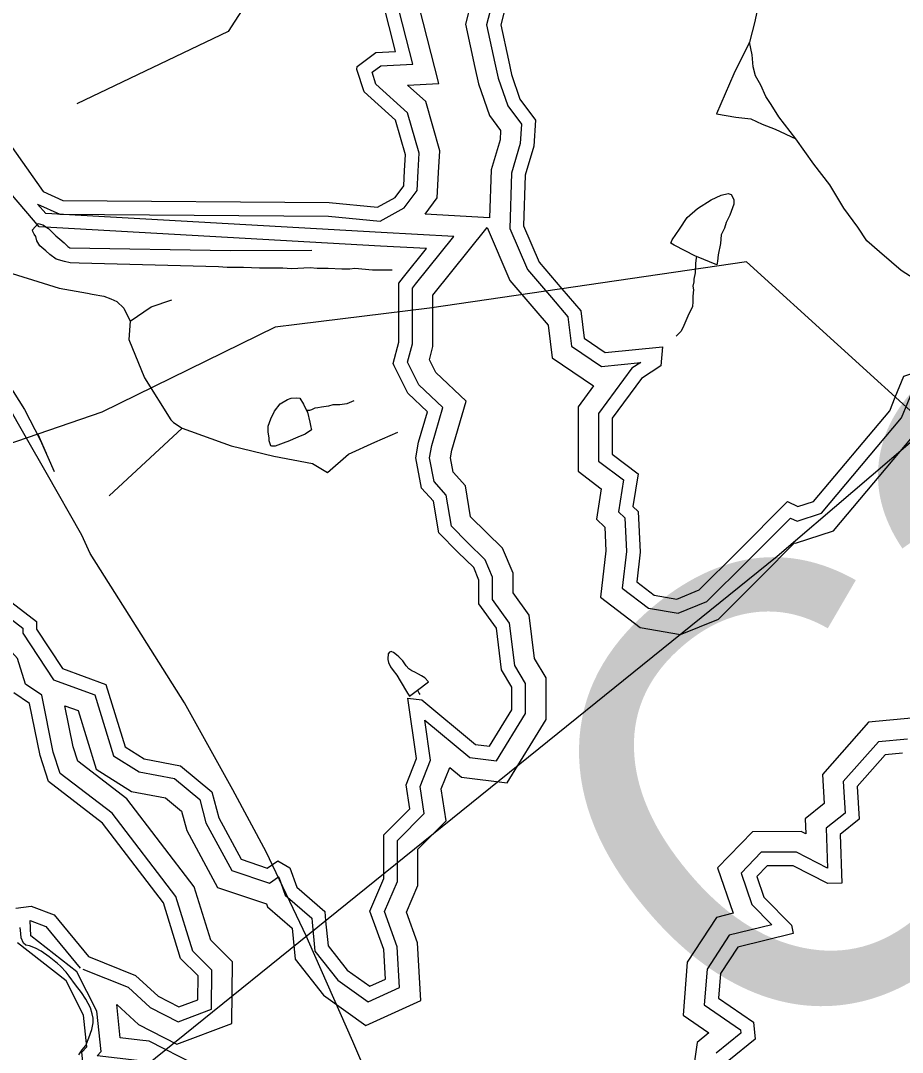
# Model space of a CAD drawing. Extents: x 2001466 to 31450019, y -30647475 to 847247.
# Drawn here: x 2013803 to 2018036, y 680062 to 685018 of the extents above; entities that cross this region are included whole.
import ezdxf

# ---------------------------------------------------------------- set-up
doc = ezdxf.new("R2010")
doc.units = 0
for name, color, linetype in [('Exist Hydrographic Buffer Line', 7, 'Continuous'), ('Exist Hydrographic Lake Shore', 7, 'Continuous'), ('Exist Hydrographic Misc Water Feature', 7, 'Continuous'), ('Exist Railroad Mainline', 7, 'Continuous'), ('Exist Railroad Siding', 7, 'Continuous'), ('Exist Road Non-System Type 51', 7, 'Continuous'), ('Exist Road Secondary Structure Culvert Number Label', 7, 'Continuous'), ('Exist Utilities Electrical Transmission Line', 7, 'Continuous')]:
    doc.layers.add(name, color=color, linetype=linetype)

msp = doc.modelspace()

# ---------------------------------------------------------------- linework, layer by layer
at = {"layer": 'Exist Hydrographic Buffer Line'}
for p, q in [((2015202, 680686.7), (2015215.5, 680548.1)), ((2015106, 680657.6), (2015120.3, 680509.9))]:
    msp.add_line(p, q, dxfattribs=at)
for points in [[(2015660.5, 684708.1), (2015811.3, 684715.7), (2015699.1, 685156.1), (2015600.7, 685456.9), (2015455.7, 685606.8), (2015395.5, 685744.4), (2015251.7, 685957.8), (2015206.7, 686029)], [(2015490.7, 684769.5), (2015531.7, 684800.3), (2015686.2, 684808), (2015604.5, 685128.6), (2015514.2, 685404.7), (2015372.6, 685551.1), (2015308.9, 685696.8), (2015169.3, 685904), (2015123.5, 685976.5)], [(2016112.6, 685232.8), (2016083.3, 685164.6), (2016040.4, 684998.3), (2016080.3, 684813.4)], [(2015966.8, 685106.7), (2015939.3, 685000.4), (2015984.1, 684792.6)], [(2016080.3, 684813.4), (2016095.9, 684741.1), (2016141.6, 684608.8), (2016208.1, 684520), (2016202.1, 684427.1), (2016159.8, 684285.8), (2016151, 684020.1), (2016235.8, 683822), (2016351.6, 683687.3)], [(2015711.5, 684294.1), (2015716.1, 684381.2), (2015660.8, 684575), (2015508.9, 684712.7), (2015490.7, 684769.5)], [(2015984.1, 684792.6), (2016000.9, 684714.6), (2016053.5, 684562.1), (2016107.5, 684490), (2016104.6, 684444.6), (2016061.8, 684301.8), (2016054.2, 684070.2)], [(2015809.8, 684288.9), (2015815.3, 684392.4), (2015747.7, 684629.1), (2015660.5, 684708.1)], [(2013884.3, 684136.6), (2013990.8, 684088.7), (2015280.6, 684079.2), (2015529.4, 684053.8), (2015644.8, 684117.9), (2015706.6, 684201.6), (2015711.5, 684294.1)], [(2015744.7, 684087.5), (2015803.3, 684166.8), (2015809.8, 684288.9)], [(2015534.6, 684000.7), (2013923.5, 684090.7), (2013884.3, 684136.6)], [(2016054.2, 684070.2), (2015744.7, 684087.5)], [(2015699.1, 683752.2), (2015882.2, 683981.3), (2015534.6, 684000.7)], [(2015782.1, 683698.5), (2016042.3, 684023.9)], [(2016042.3, 684023.9), (2016151.2, 683769.4), (2016277, 683623.1)], [(2015683.7, 683619.4), (2015683.7, 683733), (2015699.1, 683752.2)], [(2015782.1, 683619.4), (2015782.1, 683698.5)], [(2016351.6, 683687.3), (2016430.3, 683595.7), (2016447.5, 683454.1), (2016592, 683356.5), (2016780.2, 683375.1), (2016738.2, 683347.6), (2016577.5, 683130.1), (2016577.5, 682901.9), (2016697, 682811.6), (2016672.7, 682659), (2016703.8, 682629.9), (2016711.9, 682467.5)], [(2015660.8, 683377.7), (2015683.7, 683465.4), (2015683.7, 683619.4)], [(2015765.3, 683388.6), (2015782.1, 683452.7), (2015782.1, 683619.4)], [(2016277, 683623.1), (2016336.2, 683554.2), (2016355.2, 683397.7), (2016553.8, 683263.6), (2016479.1, 683162.5), (2016479.1, 682853), (2016590.5, 682768.7), (2016567.3, 682622.9), (2016607.5, 682585.3), (2016613.2, 682470.7)], [(2015830.4, 683159.1), (2015715.4, 683268.4), (2015660.8, 683377.7)], [(2015941.6, 683189.2), (2015795.7, 683327.9), (2015765.3, 683388.6)], [(2017291.3, 682419.2), (2017498.8, 682628.1), (2017530.6, 682612.9), (2017648.4, 682651.8), (2018032.9, 683109.4), (2018092.6, 683257.1)], [(2015948.6, 682511.3), (2015871.4, 682589.1), (2015846.6, 682739), (2015788.2, 682803.2), (2015766.4, 682917.3), (2015777.6, 682977.5), (2015830.4, 683159.1)], [(2015963.6, 682634.4), (2015939, 682783.7), (2015879.6, 682848.9), (2015866.5, 682917.5), (2015873.5, 682954.6), (2015941.6, 683189.2)], [(2017360.9, 682349.6), (2017519.3, 682509.1), (2017523.8, 682507), (2017705.8, 682567.1), (2018118.3, 683058.1), (2018166.9, 683178.2)], [(2015710.2, 680917.9), (2015710.2, 681038.5), (2015845.3, 681174.3), (2015822.7, 681327.5), (2015863.1, 681430.1), (2015919.3, 681383.2), (2016138.6, 681357.2), (2016326.1, 681660.8), (2016326.1, 681861.2), (2016270.5, 681953.5), (2016244.6, 682161.4), (2016167, 682268.9), (2016167, 682363.5), (2016116.8, 682484.1), (2015963.6, 682634.4)], [(2014559.1, 680208.1), (2014719.2, 680268.5), (2014720.8, 680455.8), (2014629, 680547.6), (2014547.3, 680810.6), (2014243, 681210), (2013993.1, 681401.8), (2013959.7, 681504.3), (2013905.1, 681777.5), (2013826, 681830.4), (2013787.5, 681954.4), (2013691.2, 682059.3), (2013613, 682207.8), (2013280.5, 682450.6), (2013271.2, 682508.4)], [(2015611.7, 680917.9), (2015611.7, 681079.2), (2015740.7, 681208.8), (2015721.5, 681339.2), (2015771.5, 681466.1), (2015743.6, 681658), (2015959.9, 681477.5), (2016087.9, 681462.3), (2016227.7, 681688.8), (2016227.7, 681833.8), (2016175.5, 681920.6), (2016150.1, 682124.2), (2016068.6, 682237.1), (2016068.6, 682343.8), (2016033.6, 682427.8), (2015948.6, 682511.3)], [(2016613.2, 682470.7), (2016587.4, 682248), (2016777.6, 682103)], [(2016711.9, 682467.5), (2016691.6, 682292.3), (2016818.1, 682195.9)], [(2016818.1, 682195.9), (2016960.3, 682171.3), (2017097.9, 682227.1), (2017291.3, 682419.2)], [(2013496.5, 682395.8), (2013571.6, 682284.4), (2013813.4, 682098.7), (2013813.4, 682075.3), (2013961.2, 681851.3), (2014158.9, 681778.7), (2014248.5, 681486), (2014371.6, 681408.8), (2014541.3, 681376.5), (2014662.9, 681276.3), (2014692.6, 681163.7), (2014816.7, 680935), (2014997.4, 680874.4), (2015040.9, 680904.4), (2015042.3, 680903.6), (2015073, 680817.5), (2015200.2, 680705.9), (2015202, 680686.7)], [(2016777.6, 682103), (2016971.2, 682069.6), (2017153.2, 682143.3), (2017360.9, 682349.6)], [(2014553, 680100.6), (2014817, 680200.2), (2014819.6, 680496.2), (2014715.7, 680600), (2014636.1, 680856.4), (2014313.3, 681280.1), (2014077.2, 681461.3), (2014055, 681529.3), (2014015.6, 681726.5)], [(2014015.6, 681726.5), (2014079.1, 681703.2), (2014165.2, 681422.1), (2014335, 681315.6), (2014498.1, 681284.5), (2014575.8, 681220.5), (2014600.4, 681127.2), (2014748.7, 680854), (2014983.5, 680775.3), (2014988.8, 680760.4), (2015106, 680657.6)], [(2018096.5, 681669.3), (2017873.9, 681647.5), (2017652.3, 681397.1), (2017660.4, 681256.4), (2017570, 681184), (2017572.8, 681111.2), (2017551, 681122.3), (2017317.3, 681121), (2017149.2, 680947.8), (2017224, 680730.1), (2017144.1, 680710.1), (2017002.6, 680495), (2016983.2, 680240.6), (2017107.1, 680155.4), (2017050.7, 680109.1), (2017020, 679896.3)], [(2018060.9, 681566.9), (2017922, 681553.3), (2017752.9, 681362.2), (2017761.5, 681211.4), (2017670.3, 681138.2), (2017677.7, 680947.1), (2017527.6, 681023.8), (2017359.2, 681022.8), (2017261.9, 680922.6), (2017313.9, 680771.3), (2017409.2, 680675.1), (2017205.2, 680624), (2017098.8, 680462.1), (2017085.6, 680289.6), (2017258.7, 680170.6), (2017260.4, 680153.7), (2017142.7, 680057.2)], [(2015120.3, 680509.9), (2015256.5, 680337.2), (2015460.9, 680190.4), (2015724.2, 680311.6), (2015708.5, 680588.4), (2015655.4, 680735.1), (2015710.2, 680862.6), (2015710.2, 680917.9)], [(2015215.5, 680548.1), (2015325.2, 680409), (2015471.8, 680303.7), (2015622.2, 680373), (2015611.1, 680568.4), (2015549.6, 680738.1), (2015611.7, 680882.9), (2015611.7, 680917.9)], [(2014363, 680022.7), (2014170.6, 680045.5), (2014189.4, 680065.8), (2014169, 680258.8), (2014072.9, 680448.3), (2013851.9, 680620.9), (2013847.9, 680695.5), (2013923.6, 680666.6), (2014089.2, 680466.7)], [(2014101.8, 680461.7), (2014319.3, 680375.2), (2014425, 680276.8), (2014559.1, 680208.1)], [(2014264.5, 680291.8), (2014367.9, 680195.4), (2014553, 680100.6)], [(2014374.6, 680120.5), (2014281.4, 680131.5), (2014264.5, 680291.8)], [(2014409.3, 677960.8), (2014717.5, 677949.8), (2014957.2, 678044.7), (2015125.2, 678468.1), (2015164.1, 678902.8), (2015303.7, 679084.4), (2015301.5, 679293.3), (2015165.5, 679474.4), (2015110.9, 679723), (2014927.8, 679872), (2014686.6, 679863.7), (2014638.7, 680002.9), (2014420.7, 680115), (2014374.6, 680120.5)]]:
    msp.add_lwpolyline(points, dxfattribs=at)
at = {"layer": 'Exist Hydrographic Lake Shore'}
for p, q in [((2015417.4, 684783.3), (2015418.2, 684797.1)), ((2015267.3, 680693), (2015278.9, 680573.7))]:
    msp.add_line(p, q, dxfattribs=at)
for points in [[(2015418.2, 684797.1), (2015508.4, 684864.8), (2015602.8, 684869.5), (2015541.5, 685110.3), (2015456.5, 685370), (2015317.3, 685514), (2015251.2, 685665.1), (2015114.3, 685868.1), (2015068, 685941.5)], [(2016190.7, 685248.6), (2016145.6, 685143.4), (2016107.9, 684997), (2016144.5, 684827.2)], [(2016144.5, 684827.2), (2016159.2, 684758.8), (2016200.2, 684639.9), (2016275.1, 684539.9), (2016267.1, 684415.4), (2016225.1, 684275.2), (2016217.1, 684032.5), (2016292.1, 683857.2), (2016401.4, 683730.1)], [(2015646, 684297.6), (2015650, 684373.8), (2015602.8, 684539), (2015451.8, 684675.9), (2015417.4, 684783.3)], [(2015530.9, 683935.2), (2013891.8, 684026.7), (2013726.6, 684220.3), (2013641.7, 684404.4), (2013731.4, 684451.7), (2013910.7, 684196.7), (2014005.1, 684154.2), (2015284.2, 684144.8), (2015515.5, 684121.2), (2015600.5, 684168.4), (2015642.1, 684224.7), (2015646, 684297.6)], [(2015641.4, 683785.1), (2015751.5, 683922.9), (2015530.9, 683935.2)], [(2015618.1, 683619.4), (2015618.1, 683756), (2015641.4, 683785.1)], [(2016401.4, 683730.1), (2016493.1, 683623.4), (2016509, 683491.8), (2016609.1, 683424.1), (2016884.1, 683451.4), (2016876.1, 683359.7), (2016784, 683299.2), (2016643.2, 683108.5), (2016643.2, 682934.6), (2016768, 682840.2), (2016743, 682683.1), (2016768, 682659.7), (2016777.7, 682465.3)], [(2015596.7, 683359.1), (2015591, 683370.4), (2015618.1, 683473.8), (2015618.1, 683619.4)], [(2018002.3, 683208.9), (2018043, 683309.7), (2018218.2, 683368.5), (2018367, 683532.8), (2018389.7, 683648.3)], [(2015756.3, 683139.1), (2015661.8, 683228.8), (2015596.7, 683359.1)], [(2017245, 682465.7), (2017485.1, 682707.5), (2017535.1, 682683.5), (2017610.2, 682708.3), (2017976, 683143.7), (2018002.3, 683208.9)], [(2015902.3, 682464.8), (2015810, 682557.7), (2015785, 682709.2), (2015727.2, 682772.7), (2015699.6, 682917.2), (2015713.7, 682992.7), (2015756.3, 683139.1)], [(2015546.1, 680917.9), (2015546.1, 681106.3), (2015671, 681231.7), (2015654, 681346.9), (2015704, 681473.9), (2015662, 681763.5), (2015729, 681755.6), (2015987, 681540.3), (2016054, 681532.4), (2016162.1, 681707.4), (2016162.1, 681815.6), (2016112.1, 681898.7), (2016087.1, 682099.4), (2016003, 682215.9), (2016003, 682330.7), (2015978.2, 682390.3), (2015902.3, 682464.8)], [(2016777.7, 682465.3), (2016761.1, 682321.9), (2016845.1, 682257.9)], [(2016845.1, 682257.9), (2016953, 682239.2), (2017061, 682283), (2017245, 682465.7)], [(2013537, 682453), (2013620.1, 682329.9), (2013879, 682131.1), (2013879, 682095), (2014004.1, 681905.5), (2014212.1, 681829), (2014304.1, 681528.6), (2014396, 681471), (2014570.1, 681437.8), (2014721, 681313.4), (2014754, 681188), (2014862.1, 680989), (2014987.2, 680947.1), (2015038, 680982.1), (2015096, 680948.2), (2015129, 680855.6), (2015262.9, 680738.1), (2015267.3, 680693)], [(2013779, 680755.1), (2013854, 680763.4), (2013963.1, 680721.8), (2014129, 680521.5), (2014355, 680431.7), (2014463, 680331), (2014563.1, 680279.8), (2014653.9, 680314), (2014655, 680428.8), (2014571.1, 680512.6), (2014488.1, 680780), (2014196.1, 681163.3), (2013937.1, 681362.1), (2013896.1, 681487.6), (2013846, 681738), (2013770.2, 681788.7)], [(2018037.1, 681498.6), (2017954.1, 681490.5), (2017819.9, 681339), (2017829, 681181.3), (2017737.1, 681107.7), (2017746.1, 680874.6), (2017679.1, 680872.7), (2017512, 680958.1), (2017387.1, 680957.4), (2017337.1, 680905.8), (2017371.1, 680806.8), (2017504, 680672.8), (2017512, 680633.3), (2017246, 680566.5), (2017163, 680440.2), (2017153.9, 680322.3), (2017321.1, 680207.3), (2017329.1, 680125.2), (2017204, 680022.6)], [(2015278.9, 680573.7), (2015371, 680456.9), (2015479.1, 680379.3), (2015554.1, 680413.9), (2015546.1, 680555.1), (2015479.1, 680740.2), (2015546.1, 680896.4), (2015546.1, 680917.9)], [(2014105, 679987.2), (2014097, 680062.9), (2014121, 680088.6), (2014105, 680239.9), (2014020.9, 680405.6), (2013788, 680587.6)]]:
    msp.add_lwpolyline(points, dxfattribs=at)
at = {"layer": 'Exist Hydrographic Misc Water Feature'}
for points in [[(2017048.7, 683884.7), (2017042.8, 683886.7), (2016940.7, 683938.7), (2016924.7, 683948.7), (2016930.8, 683964.7), (2016966.7, 684016.6), (2017002.8, 684072.7), (2017052.6, 684114.7), (2017118.7, 684156.7), (2017166.7, 684178.8), (2017200.7, 684186.8), (2017214.6, 684182.8), (2017226.5, 684158.8), (2017226.5, 684136.8), (2017208.7, 684082.9), (2017190.6, 684048.8), (2017182.6, 684020.8), (2017166.7, 683988.8), (2017162.8, 683946.8), (2017152.7, 683892.8), (2017148.8, 683862.8), (2017147, 683852.8), (2017144.9, 683844.8), (2017048.7, 683884.7)], [(2015586.9, 683819.8), (2015551, 683819.7), (2015493, 683819.7), (2015407.1, 683827.7), (2015383.1, 683823.6), (2015345.2, 683823.6), (2015279.1, 683827.6), (2015251.1, 683827.6), (2015227.1, 683827.6), (2015193.2, 683829.6), (2015103.2, 683825.5), (2015061.2, 683829.4), (2015013.2, 683829.4), (2014949.2, 683829.4), (2014873.1, 683831.3), (2014795.2, 683831.3), (2014753.2, 683835.2), (2014083.3, 683852.9), (2014041.2, 683854.8), (2014013.4, 683860.8), (2013973.2, 683872.7), (2013943.2, 683894.7), (2013923.3, 683912.7), (2013895.3, 683936.7), (2013881.3, 683960.7), (2013875.2, 683980.6), (2013867.2, 683992.6), (2013861.2, 684004.6), (2013859.2, 684012.6), (2013887, 684042.6), (2013909.2, 684036.6), (2013937.1, 684018.7), (2013971.1, 683984.7), (2013991.2, 683968.7), (2014011.1, 683950.8), (2014029.4, 683932.8), (2014039.2, 683926.8), (2014809.2, 683913.3), (2015201, 683915.5)], [(2017048.7, 683884.7), (2017046.9, 683878.7), (2017042.8, 683850.7), (2017041, 683806.7), (2017034.8, 683776.7), (2017034.8, 683762.7), (2017030.9, 683742.7), (2017033, 683724.8), (2017030.9, 683694.7), (2017030.9, 683668.8), (2017029.1, 683642.7), (2017011, 683608.8), (2016987, 683552.7), (2016974.9, 683526.7), (2016951.1, 683502.7)], [(2015175.4, 683145.6), (2015179.5, 683137.6), (2015191.4, 683089.6), (2015195.5, 683065.6), (2015199.6, 683051.6), (2015169.6, 683031.6), (2015133.6, 683017.6), (2015111.6, 683007.5), (2015093.6, 682999.5), (2015063.6, 682987.5), (2015025.7, 682973.5), (2015009.7, 682973.5), (2015003.6, 682975.5), (2014995.6, 682999.5), (2014995.6, 683013.5), (2014991.7, 683041.5), (2014991.7, 683069.5), (2015003.6, 683105.5), (2015021.4, 683141.5), (2015049.5, 683177.6), (2015083.5, 683197.6), (2015101.6, 683203.6), (2015125.6, 683205.6), (2015143.4, 683203.6), (2015161.4, 683175.6), (2015175.4, 683145.6)], [(2015403.4, 683191.8), (2015369.6, 683177.7), (2015335.5, 683171.7), (2015301.5, 683171.7), (2015281.4, 683165.7), (2015247.6, 683161.7), (2015229.5, 683157.7), (2015215.6, 683155.6), (2015199.6, 683147.6), (2015189.5, 683145.6), (2015175.4, 683145.6)], [(2015708.5, 681801), (2015761.8, 681841), (2015743.8, 681860.3), (2015727.6, 681870.4), (2015713.7, 681878.9), (2015695.6, 681888.2), (2015681.7, 681894.3), (2015667.5, 681904.4), (2015653.8, 681918.7), (2015637.6, 681942.7), (2015619.5, 681962), (2015607.4, 681972.1), (2015593.5, 681982.3), (2015585.5, 681986.5), (2015581.4, 681986.6), (2015573.4, 681984.3), (2015567.5, 681976.2), (2015565.6, 681952.4), (2015565.4, 681948.4), (2015569.5, 681934.3), (2015579.5, 681914.4), (2015591.6, 681896.1), (2015609.7, 681874.4), (2015625.7, 681846.3), (2015659.7, 681786.5), (2015669.8, 681772.3), (2015708.5, 681801)], [(2015708.5, 681801), (2015715.9, 681786.1), (2015719, 681780.4)], [(2014082.5, 680049.2), (2014098.5, 680073.4), (2014116.5, 680095.3), (2014130.4, 680131.9), (2014144.6, 680171.8), (2014150.3, 680203.6), (2014150.3, 680225.8), (2014146.6, 680247.2), (2014138.2, 680275.3), (2014116.1, 680317.6), (2014094.2, 680349.1), (2014066.1, 680385.8), (2014035.9, 680427.5), (2014022, 680447.4), (2013994.1, 680475.1), (2013979.9, 680489.3), (2013939.7, 680521.3), (2013901.8, 680547.5), (2013873.7, 680562.8), (2013845.6, 680573.2), (2013827.6, 680576.9), (2013815.9, 680586.9), (2013805.6, 680612.6), (2013803.6, 680633.1), (2013799.7, 680661.2)]]:
    msp.add_lwpolyline(points, dxfattribs=at)
at = {"layer": 'Exist Railroad Mainline'}
msp.add_lwpolyline([(2016766.7, 677040.2), (2016623.8, 677299.9), (2016436.8, 677702.2), (2016300.6, 678017.8), (2016142.9, 678377.8), (2015944.4, 678846), (2015792.6, 679187.9), (2015625.4, 679583.8), (2015397.8, 680114.6), (2015185.6, 680595.1), (2015174.6, 680618.2), (2014980.9, 681025.5), (2014822.4, 681323.4), (2014589.4, 681740.1), (2014324.6, 682161.3), (2014136.7, 682458.4)], dxfattribs=at)
at = {"layer": 'Exist Railroad Siding'}
msp.add_lwpolyline([(2014136.7, 682458.4), (2014096.3, 682545.9), (2013925.4, 682847.4), (2013831, 683012.7), (2013792.8, 683079.6), (2013728.3, 683192.6), (2013529, 683553.7), (2013424.4, 683739.4)], dxfattribs=at)
at = {"layer": 'Exist Road Non-System Type 51'}
for p, q in [((2014041.7, 683722.4), (2014123.7, 683708)), ((2014123.7, 683708), (2014145.7, 683704.1)), ((2014578.5, 683060.3), (2014228.2, 682734.9)), ((2014536.4, 683087.8), (2014578.5, 683060.3)), ((2013885, 683031.2), (2013925.1, 682940.4))]:
    msp.add_line(p, q, dxfattribs=at)
for points in [[(2017639.3, 687088.3), (2017681.4, 687006.5), (2017701.6, 686936.4), (2017727.7, 686866.7), (2017747.8, 686800.7), (2017756, 686710.7), (2017766.2, 686606.7), (2017762.6, 686514.8), (2017752.8, 686426.8), (2017738.8, 686352.6), (2017711, 686282.6), (2017675.3, 686200.5), (2017631.6, 686096.4), (2017565.7, 685994.3), (2017528.1, 685896.3), (2017490.2, 685794.2), (2017458.7, 685668.1), (2017430.9, 685542), (2017399.3, 685426.1), (2017377.4, 685313.9), (2017357.8, 685195.9), (2017346, 685097.9), (2017328.3, 685013.9), (2017302.5, 684913.8)], [(2014757.6, 685560.6), (2014855.6, 685333), (2014887.2, 685231.8), (2014880.8, 685092.7), (2014798.7, 684966.2), (2014071.9, 684618.5)], [(2017302.5, 684913.8), (2017226.9, 684761.7), (2017143.4, 684569.4), (2017237.3, 684553.7), (2017309.3, 684545.8), (2017363.4, 684520.1), (2017425.5, 684496.3), (2017525.6, 684450.4)], [(2017525.6, 684450.4), (2017443.4, 684556.3), (2017407.1, 684614.2), (2017381.2, 684654), (2017357.1, 684708.1), (2017331, 684752), (2017320.8, 684795.8), (2017314.6, 684853.9), (2017302.5, 684913.8)], [(2018389.7, 683648.3), (2018351.6, 683662.9), (2018209.1, 683716.2), (2018092.9, 683778), (2018030.9, 683817.9), (2017984.8, 683857.8), (2017926.8, 683907.6), (2017866.6, 683959.4), (2017822.6, 684025.3), (2017756.2, 684117.1), (2017688.1, 684228.9), (2017611.7, 684328.7), (2017525.6, 684450.4)], [(2013475.3, 683966), (2013538.5, 683890.1), (2013683.9, 683826.9), (2013987.2, 683732), (2014041.7, 683722.4)], [(2014145.7, 683704.1), (2014202.1, 683694.1), (2014235.6, 683680.7)], [(2013435.8, 683694.1), (2013492.7, 683630.9), (2013562.2, 683548.7), (2013691.8, 683352.7), (2013821.4, 683150.3), (2013897.2, 683004.9), (2013964.5, 682852.4)], [(2014235.6, 683680.7), (2014265.3, 683668.8), (2014298.3, 683636.1), (2014328.5, 683574)], [(2014328.5, 683574), (2014429.7, 683643.5), (2014528.8, 683676.6)], [(2014328.5, 683574), (2014322.2, 683485.5), (2014398.1, 683302.1), (2014524.5, 683099.8), (2014536.4, 683087.8)], [(2014578.5, 683060.3), (2014813.6, 682975.2), (2015018.8, 682925.1), (2015203.9, 682890.1), (2015276.6, 682846.8), (2015377.7, 682935.4), (2015504.1, 682992.3), (2015613.8, 683041.1)]]:
    msp.add_lwpolyline(points, dxfattribs=at)
at = {"layer": 'Exist Utilities Electrical Transmission Line'}
for points in [[(2018161.4, 683064.2), (2017287.5, 683859.6), (2015765.6, 683636.5), (2015129.7, 683558.9), (2015024.4, 683545.4), (2014193.4, 683137.3), (2012491.3, 682551.8), (2010632.4, 682169.5), (2007124.7, 681382.6), (2005359.8, 682170), (2005359.8, 683792.6), (2003678.3, 684753.3)], [(2018161.4, 683064.2), (2017435.4, 682442.9), (2012383.7, 678367.6), (2012227.1, 678184.7)]]:
    msp.add_lwpolyline(points, dxfattribs=at)

# ---------------------------------------------------------------- texts
at = {"layer": 'Exist Road Secondary Structure Culvert Number Label'}
msp.add_text('C356', height=2132.54, rotation=40, dxfattribs=at).set_placement((2017384.3, 679834.6))

doc.saveas('drawing.dxf')
